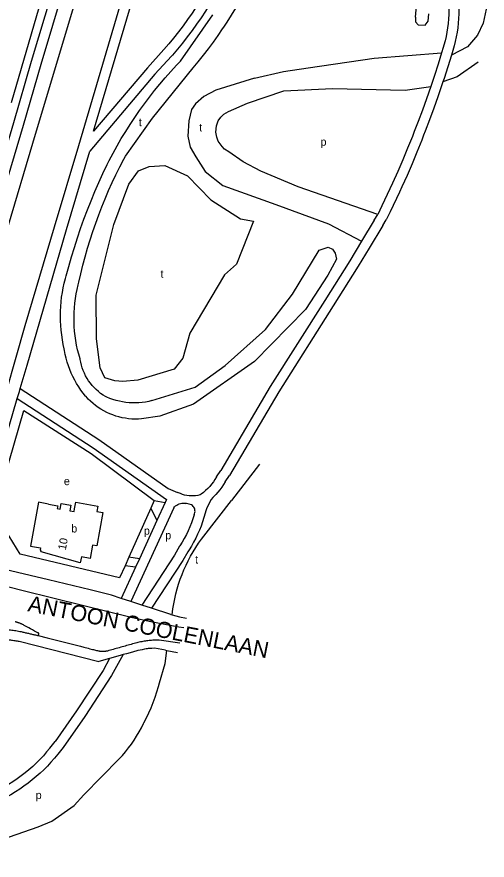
# Model space of a CAD drawing. Extents: x 159045 to 160918, y 380454 to 382516.
# Drawn here: x 160488.1 to 160722.5, y 380765.3 to 381185.5 of the extents above; entities that cross this region are included whole.
import ezdxf

# ---------------------------------------------------------------- set-up
doc = ezdxf.new("R2010")
doc.units = 0
for name, color, linetype in [('BLT_Basislijn', 7, 'Continuous'), ('BLT_Bebouwing', 7, 'Continuous'), ('BLT_Centroide', 7, 'Continuous'), ('BLT_Huisnummer', 7, 'Continuous'), ('BLT_Straatnaam_hoofdweg', 7, 'Continuous'), ('BLT_Vlakafsluiter', 7, 'Continuous')]:
    doc.layers.add(name, color=color, linetype=linetype)

msp = doc.modelspace()

# ---------------------------------------------------------------- linework, layer by layer
at = {"layer": 'BLT_Basislijn'}
for p, q in [((160496.02, 381122.48), (160532.31, 381242.9)), ((160518.97, 381121.36), (160555.45, 381244.39)), ((160526.31, 381128.51), (160560.24, 381242.97)), ((160485.52, 381142.8), (160500.34, 381194.33)), ((160569.62, 381163.37), (160585.85, 381186.52)), ((160553.17, 381160.13), (160561.4, 381169.12)), ((160700.67, 381170.23), (160699.85, 381167.56)), ((160705.45, 381168.75), (160704.71, 381166.35)), ((160556.98, 381156.9), (160565.16, 381165.83)), ((160553.17, 381160.13), (160526.31, 381128.51)), ((160556.98, 381156.9), (160524.48, 381118.63)), ((160686.2, 381128.36), (160685.26, 381125.81)), ((160690.84, 381126.49), (160689.91, 381123.98)), ((160483.99, 381081.6), (160496.02, 381122.48)), ((160506.94, 381080.85), (160518.97, 381121.36)), ((160512.91, 381079.54), (160524.48, 381118.63)), ((160674.17, 381088.31), (160672.2, 381084.31)), ((160666.24, 381084.11), (160667.97, 381086.95)), ((160670.52, 381081.53), (160672.2, 381084.31)), ((160492.29, 381031.75), (160506.94, 381080.85)), ((160493.23, 381011.9), (160512.91, 381079.54)), ((160670.52, 381081.53), (160663.73, 381070.27)), ((160641.56, 381044.23), (160614.42, 381001.3)), ((160645.78, 381041.55), (160618.67, 380998.65)), ((160478.21, 380982.61), (160492.29, 381031.75)), ((160489.82, 381000.31), (160493.23, 381011.9)), ((160489.4, 380998.89), (160489.82, 381000.31)), ((160614.42, 381001.3), (160589.78, 380959.54)), ((160465.74, 380918.26), (160488.35, 380995.3)), ((160488.35, 380995.3), (160489.4, 380998.89)), ((160618.67, 380998.65), (160594.08, 380957)), ((160609.02, 380962.59), (160595.09, 380944.51)), ((160587.61, 380956.3), (160589.78, 380959.54)), ((160591.98, 380953.88), (160594.08, 380957)), ((160563.55, 380950.55), (160568.28, 380948.57)), ((160556.54, 380944.51), (160554.86, 380940.76)), ((160556.54, 380944.51), (160562.1, 380943.58)), ((160562.76, 380945), (160562.1, 380943.58)), ((160581.27, 380926.75), (160595.09, 380944.51)), ((160554.86, 380940.76), (160543.97, 380916.35)), ((160566.33, 380940.8), (160544.9, 380894.2)), ((160554.86, 380940.76), (160557.96, 380934.56)), ((160562.1, 380943.58), (160557.96, 380934.56)), ((160582.54, 380939.84), (160581.35, 380936.01)), ((160557.96, 380934.56), (160549.19, 380915.49)), ((160569.26, 380921.8), (160566.63, 380917.29)), ((160543.97, 380916.35), (160542.04, 380912.03)), ((160549.19, 380915.49), (160543.97, 380916.35)), ((160549.19, 380915.49), (160547.24, 380911.25)), ((160566.63, 380917.29), (160550.37, 380892.45)), ((160573.41, 380919.01), (160570.81, 380914.55)), ((160547.24, 380911.25), (160540.11, 380895.74)), ((160547.24, 380911.25), (160542.04, 380912.03)), ((160570.81, 380914.55), (160555.29, 380890.82)), ((160544.9, 380894.2), (160540.11, 380895.74)), ((160550.37, 380892.45), (160544.9, 380894.2)), ((160555.29, 380890.82), (160550.37, 380892.45)), ((160564.9, 380887.64), (160555.29, 380890.82)), ((160562.29, 380869.88), (160556.7, 380870.87)), ((160562.29, 380869.88), (160562.89, 380869.78)), ((160562.89, 380869.78), (160568.12, 380868.84)), ((160504.57, 380821.18), (160507.19, 380824.38)), ((160511.29, 380821.53), (160508.48, 380818.07))]:
    msp.add_line(p, q, dxfattribs=at)
for points in [[(160495.43, 381163.37), (160512.7, 381220.91), (160521.31, 381251.07)], [(160500.23, 381161.96), (160517.27, 381218.72), (160525.88, 381248.89)], [(160596.37, 381228.42), (160595.03, 381224.83), (160593.61, 381221.24), (160592.11, 381217.69), (160590.54, 381214.17), (160588.9, 381210.68), (160587.19, 381207.22), (160585.4, 381203.81), (160583.55, 381200.43), (160581.62, 381197.09), (160579.63, 381193.79), (160577.57, 381190.53), (160575.44, 381187.31), (160573.24, 381184.15), (160570.98, 381181.02), (160568.66, 381177.95), (160566.27, 381174.92), (160563.82, 381171.94), (160561.4, 381169.12)], [(160601.09, 381226.76), (160599.71, 381223.08), (160598.28, 381219.45), (160596.76, 381215.85), (160595.18, 381212.28), (160593.52, 381208.74), (160591.79, 381205.24), (160589.98, 381201.77), (160588.11, 381198.34), (160586.17, 381194.95), (160584.16, 381191.6), (160582.08, 381188.29), (160579.93, 381185.03), (160577.72, 381181.81), (160575.44, 381178.64), (160573.09, 381175.51), (160570.69, 381172.43), (160568.22, 381169.41), (160565.69, 381166.43), (160565.16, 381165.83)], [(160591.33, 381180.4), (160592.95, 381182.86), (160595.11, 381186.31), (160597.2, 381189.8), (160599.23, 381193.33), (160601.18, 381196.9), (160603.07, 381200.51), (160603.3, 381200.96)], [(160686.89, 381185.35), (160687.21, 381189), (160687.44, 381192.65), (160687.6, 381196.31), (160687.67, 381199.97), (160687.67, 381203.63), (160687.63, 381204.96)], [(160702.73, 381197.66), (160703.02, 381195.46), (160703.24, 381193.26), (160703.37, 381191.05), (160703.43, 381188.83), (160703.4, 381186.61), (160703.3, 381184.4), (160703.11, 381182.19), (160702.85, 381179.99), (160702.5, 381177.8), (160702.08, 381175.63), (160701.58, 381173.47), (160701, 381171.33), (160700.67, 381170.23)], [(160707.68, 381198.41), (160707.98, 381196.13), (160708.21, 381193.83), (160708.36, 381191.54), (160708.43, 381189.23), (160708.41, 381186.93), (160708.32, 381184.62), (160708.15, 381182.33), (160707.9, 381180.04), (160707.57, 381177.76), (160707.16, 381175.49), (160706.67, 381173.24), (160706.1, 381171), (160705.45, 381168.75)], [(160722.54, 381191.64), (160720.51, 381182.3), (160717.73, 381176.32), (160712.67, 381170.48), (160704.71, 381166.35)], [(160686.89, 381185.35), (160686.89, 381182.91), (160688.13, 381181.41), (160691.69, 381181.27), (160693.14, 381183.31), (160693.49, 381187.01)], [(160575.97, 381160.01), (160578.58, 381163.13), (160581.14, 381166.3), (160583.63, 381169.52), (160586.06, 381172.78), (160588.42, 381176.1), (160590.71, 381179.46), (160591.33, 381180.4)], [(160606.65, 381154.93), (160620.97, 381158.18), (160633.27, 381160.14), (160666.22, 381164.85), (160699.85, 381167.56)], [(160699.85, 381167.56), (160698.15, 381161.97), (160696.3, 381156.18), (160694.48, 381150.75)], [(160472.59, 381086), (160486.63, 381132.84), (160495.43, 381163.37)], [(160534.08, 381113.89), (160536.05, 381117.57), (160538.09, 381121.2), (160540.19, 381124.79), (160542.37, 381128.34), (160544.61, 381131.85), (160546.92, 381135.32), (160549.29, 381138.74), (160551.73, 381142.12), (160554.24, 381145.44), (160556.81, 381148.72), (160559.43, 381151.95), (160562.13, 381155.13), (160564.88, 381158.25), (160567.69, 381161.33), (160569.62, 381163.37)], [(160704.71, 381166.35), (160702.93, 381160.51), (160701.07, 381154.69), (160700.52, 381153.02)], [(160477.39, 381084.58), (160491.43, 381131.42), (160500.23, 381161.96)], [(160542.29, 381116.14), (160555.82, 381134.99), (160575.97, 381160.01)], [(160718.04, 381162.96), (160707.55, 381155.53), (160700.52, 381153.02)], [(160606.65, 381154.93), (160587.3, 381148.94), (160581.26, 381145.74), (160577.16, 381142.2), (160575.22, 381139.23), (160573.82, 381133.65), (160573.39, 381126.02), (160574.55, 381120.48), (160577.33, 381115.67), (160582.02, 381108.35), (160590.77, 381101.42)], [(160667.97, 381086.95), (160628.38, 381100.79), (160609.77, 381108.54), (160601.01, 381113.29), (160593.77, 381118.2), (160591.7, 381119.61), (160590.44, 381120.9), (160588.5, 381123.5), (160587.78, 381125.46), (160587.34, 381128.05), (160587.56, 381131.2), (160588.45, 381133.62), (160589.83, 381135.46), (160591.35, 381137.03), (160593.64, 381138.39), (160603.02, 381142.4), (160621.12, 381148.68), (160645.52, 381149.78), (160681.71, 381149.02), (160694.48, 381150.75)], [(160694.48, 381150.75), (160692.37, 381144.69), (160690.29, 381138.98), (160688.14, 381133.3), (160686.2, 381128.36)], [(160700.52, 381153.02), (160698.02, 381145.68), (160695.97, 381139.93), (160693.84, 381134.21), (160691.64, 381128.52), (160690.84, 381126.49)], [(160685.26, 381125.81), (160682.91, 381119.98), (160680.48, 381114.17), (160677.99, 381108.4), (160675.41, 381102.65), (160672.77, 381096.94), (160670.05, 381091.27), (160667.97, 381086.95)], [(160689.91, 381123.98), (160687.55, 381118.11), (160685.11, 381112.27), (160682.6, 381106.47), (160680.02, 381100.7), (160678.85, 381098.17)], [(160512.72, 381056.39), (160514, 381061.16), (160515.36, 381065.9), (160516.8, 381070.62), (160518.31, 381075.32), (160519.9, 381079.99), (160521.56, 381084.63), (160523.3, 381089.25), (160525.11, 381093.84), (160527, 381098.4), (160528.96, 381102.92), (160531, 381107.42), (160533.1, 381111.88), (160534.08, 381113.89)], [(160519.07, 381053.22), (160520.03, 381057.49), (160521.07, 381061.73), (160522.19, 381065.96), (160523.38, 381070.17), (160524.65, 381074.35), (160526, 381078.51), (160527.43, 381082.64), (160528.93, 381086.75), (160530.5, 381090.83), (160532.15, 381094.88), (160533.87, 381098.9), (160535.67, 381102.88), (160537.54, 381106.84), (160539.48, 381110.75), (160541.49, 381114.64), (160542.29, 381116.14)], [(160590.77, 381101.42), (160617.13, 381091.91), (160643.52, 381082.39), (160659.97, 381073.72)], [(160666.24, 381084.11), (160659.97, 381073.72)], [(160659.97, 381073.72), (160654.04, 381063.89), (160641.56, 381044.23)], [(160641.88, 381070.28), (160643.29, 381070.74), (160645.45, 381069.68), (160646.78, 381067.69), (160647.39, 381064.74)], [(160555.47, 380994.27), (160576.99, 381000.92), (160591.95, 381011.73), (160612.06, 381029.74), (160625.58, 381047.24), (160638.74, 381069.22), (160641.88, 381070.28)], [(160663.73, 381070.27), (160658.29, 381061.26), (160645.78, 381041.55)], [(160647.39, 381064.74), (160643.09, 381056.83), (160631.96, 381039.66), (160606.64, 381013.68), (160576.13, 380992.49), (160559.34, 380986.59)], [(160511.79, 381019.99), (160511.27, 381022.3), (160510.83, 381024.62), (160510.47, 381026.97), (160510.19, 381029.32), (160509.99, 381031.68), (160509.87, 381034.04), (160509.83, 381036.41), (160509.87, 381038.78), (160509.98, 381041.14), (160510.18, 381043.5), (160510.46, 381045.85), (160510.82, 381048.19), (160511.25, 381050.52), (160511.77, 381052.83), (160512.36, 381055.12), (160512.72, 381056.39)], [(160519.62, 381015.13), (160518.98, 381017.37), (160518.41, 381019.63), (160517.91, 381021.91), (160517.5, 381024.21), (160517.16, 381026.51), (160516.91, 381028.83), (160516.73, 381031.15), (160516.63, 381033.48), (160516.62, 381035.81), (160516.68, 381038.15), (160516.82, 381040.47), (160517.05, 381042.79), (160517.35, 381045.1), (160517.73, 381047.4), (160518.19, 381049.69), (160518.73, 381051.96), (160519.07, 381053.22)], [(160522.42, 380996.47), (160521.2, 380997.98), (160520.04, 380999.54), (160518.94, 381001.15), (160517.91, 381002.8), (160516.95, 381004.5), (160516.07, 381006.23), (160515.25, 381008), (160514.5, 381009.8), (160513.83, 381011.62), (160513.24, 381013.48), (160512.72, 381015.35), (160512.28, 381017.25), (160511.92, 381019.16), (160511.79, 381019.99)], [(160532.31, 380996.28), (160531.08, 380997.04), (160529.9, 380997.88), (160528.76, 380998.77), (160527.68, 380999.73), (160526.65, 381000.74), (160525.68, 381001.82), (160524.76, 381002.94), (160523.91, 381004.11), (160523.13, 381005.33), (160522.42, 381006.59), (160521.77, 381007.88), (160521.2, 381009.21), (160520.71, 381010.57), (160520.29, 381011.96), (160519.94, 381013.36), (160519.68, 381014.79), (160519.62, 381015.13)], [(160489.82, 381000.31), (160528.93, 380974.86), (160563.55, 380950.55)], [(160488.35, 380995.3), (160526.13, 380970.72), (160562.76, 380945)], [(160542.2, 380985.45), (160540.6, 380985.75), (160539.01, 380986.13), (160537.45, 380986.58), (160535.91, 380987.11), (160534.39, 380987.72), (160532.91, 380988.4), (160531.46, 380989.15), (160530.06, 380989.98), (160528.69, 380990.86), (160527.37, 380991.82), (160526.1, 380992.84), (160524.88, 380993.92), (160523.71, 380995.06), (160522.61, 380996.26), (160522.42, 380996.47)], [(160555.47, 380994.27), (160553.87, 380993.88), (160552.26, 380993.56), (160550.63, 380993.33), (160549, 380993.17), (160547.36, 380993.1), (160545.72, 380993.1), (160544.08, 380993.19), (160542.44, 380993.35), (160540.82, 380993.59), (160539.21, 380993.92), (160537.62, 380994.32), (160536.04, 380994.79), (160534.5, 380995.35), (160532.98, 380995.97), (160532.31, 380996.28)], [(160542.04, 380912.03), (160539.31, 380905.91), (160489.86, 380917.71), (160476.87, 380938.65), (160491.66, 380989.31)], [(160491.66, 380989.31), (160525.17, 380967.86), (160556.54, 380944.51)], [(160559.34, 380986.59), (160550.3, 380985.16), (160548.68, 380985.06), (160547.05, 380985.04), (160545.43, 380985.09), (160543.81, 380985.23), (160542.2, 380985.45)], [(160587.61, 380956.3), (160586.87, 380955.04), (160586.06, 380953.83), (160585.19, 380952.66), (160584.26, 380951.54), (160583.27, 380950.48), (160582.22, 380949.47), (160581.11, 380948.52), (160579.96, 380947.64), (160579.42, 380947.26)], [(160591.98, 380953.88), (160591.18, 380952.51), (160590.31, 380951.18), (160589.38, 380949.9), (160588.38, 380948.67), (160587.32, 380947.48), (160586.21, 380946.36), (160585.82, 380945.99)], [(160579.42, 380947.26), (160578.35, 380947.02), (160577.25, 380946.85), (160576.15, 380946.77), (160575.04, 380946.76), (160573.94, 380946.83), (160572.84, 380946.99), (160571.76, 380947.22), (160570.7, 380947.53), (160569.66, 380947.92), (160568.66, 380948.38), (160568.28, 380948.57)], [(160585.82, 380945.99), (160585.06, 380944.94), (160584.37, 380943.85), (160583.74, 380942.71), (160583.19, 380941.54), (160582.72, 380940.34), (160582.54, 380939.84)], [(160566.33, 380940.8), (160566.78, 380941.33), (160567.28, 380941.8), (160567.84, 380942.21), (160568.44, 380942.56), (160569.07, 380942.83), (160569.74, 380943.03), (160570.42, 380943.15), (160571.11, 380943.19), (160571.8, 380943.15), (160572.15, 380943.1)], [(160575.22, 380942.31), (160573.96, 380942.69), (160572.67, 380943), (160572.15, 380943.1)], [(160576.55, 380937.4), (160576.75, 380937.92), (160576.88, 380938.47), (160576.93, 380939.02), (160576.9, 380939.58), (160576.79, 380940.13), (160576.6, 380940.66), (160576.34, 380941.15), (160576.01, 380941.6), (160575.62, 380942), (160575.22, 380942.31)], [(160576.55, 380937.4), (160575.91, 380935.37), (160575.2, 380933.36), (160574.41, 380931.38), (160573.55, 380929.43), (160572.61, 380927.51), (160571.6, 380925.63), (160570.53, 380923.79), (160569.38, 380921.99), (160569.26, 380921.8)], [(160581.35, 380936.01), (160580.69, 380933.89), (160579.95, 380931.79), (160579.13, 380929.72), (160578.24, 380927.68), (160577.28, 380925.67), (160576.25, 380923.7), (160575.15, 380921.77), (160573.98, 380919.88), (160573.41, 380919.01)], [(160565.46, 380887.49), (160565.89, 380890.59), (160566.31, 380893.08), (160566.81, 380895.55), (160567.39, 380898), (160568.05, 380900.44), (160568.78, 380902.85), (160569.59, 380905.24), (160570.47, 380907.6), (160571.43, 380909.93), (160572.47, 380912.23), (160573.57, 380914.5), (160574.75, 380916.73), (160576, 380918.92), (160577.31, 380921.07), (160578.7, 380923.18), (160580.15, 380925.25), (160581.27, 380926.75)], [(160540.11, 380895.74), (160535.29, 380897.29), (160524.66, 380900.09), (160503.96, 380904.93), (160479.15, 380910.72)], [(160463.93, 380906.65), (160491.27, 380899.71), (160520.93, 380892.44), (160545.74, 380886.28), (160554.88, 380884.23), (160568.87, 380881.62)], [(160564.9, 380887.64), (160565.46, 380887.49)], [(160565.46, 380887.49), (160569.26, 380886.49), (160572.66, 380885.89)], [(160492.08, 380882.15), (160491.85, 380882.29), (160491.61, 380882.43), (160491.37, 380882.56), (160491.12, 380882.69), (160490.88, 380882.81), (160490.63, 380882.93), (160490.38, 380883.04), (160490.13, 380883.15), (160489.88, 380883.26), (160489.62, 380883.36), (160489.36, 380883.46), (160489.1, 380883.55), (160488.84, 380883.64), (160488.58, 380883.72), (160488.32, 380883.8), (160488.06, 380883.88), (160487.79, 380883.95), (160487.53, 380884.02), (160487.26, 380884.08)], [(160498.8, 380877.2), (160498.85, 380877.38), (160498.91, 380877.55), (160498.96, 380877.72), (160499.01, 380877.9), (160499.06, 380878.07), (160499.12, 380878.25), (160499.04, 380878.36), (160498.89, 380878.43), (160498.75, 380878.51), (160498.6, 380878.58), (160498.45, 380878.66), (160498.31, 380878.73), (160497.89, 380878.96), (160496.92, 380879.49), (160495.95, 380880.03), (160494.98, 380880.56), (160494.02, 380881.09), (160493.05, 380881.62), (160492.08, 380882.15)], [(160568.87, 380881.62), (160571.42, 380881.22)], [(160477.58, 380880.3), (160478.25, 380880.32), (160478.92, 380880.33), (160479.59, 380880.34), (160480.26, 380880.33), (160480.94, 380880.32), (160481.61, 380880.3), (160482.28, 380880.27), (160482.95, 380880.23), (160483.62, 380880.18), (160484.29, 380880.12), (160484.96, 380880.05), (160485.63, 380879.97), (160486.3, 380879.89), (160486.96, 380879.79), (160487.63, 380879.69), (160488.29, 380879.58), (160488.95, 380879.46), (160489.61, 380879.33), (160490.27, 380879.19)], [(160490.27, 380879.19), (160490.72, 380879.08), (160491.16, 380878.98), (160491.61, 380878.87), (160492.06, 380878.77), (160492.51, 380878.66), (160492.96, 380878.56), (160493.41, 380878.46), (160493.86, 380878.35), (160494.31, 380878.25), (160494.76, 380878.14), (160495.21, 380878.04), (160495.66, 380877.93), (160496.11, 380877.83), (160496.55, 380877.72), (160497, 380877.62), (160497.45, 380877.51), (160497.9, 380877.41), (160498.35, 380877.31), (160498.8, 380877.2)], [(160478.83, 380875.38), (160479.39, 380875.38), (160479.95, 380875.37), (160480.5, 380875.36), (160481.05, 380875.34), (160481.61, 380875.31), (160482.16, 380875.28), (160482.72, 380875.25), (160483.27, 380875.2), (160483.83, 380875.16), (160484.38, 380875.1), (160484.93, 380875.04), (160485.48, 380874.98), (160486.03, 380874.91), (160486.58, 380874.83), (160487.13, 380874.75), (160487.68, 380874.66), (160488.23, 380874.57), (160488.77, 380874.47), (160489.32, 380874.36)], [(160489.32, 380874.36), (160528.96, 380864.37)], [(160498.8, 380877.2), (160503.31, 380876.07), (160506.63, 380875.24), (160509.94, 380874.41), (160513.26, 380873.58), (160516.57, 380872.75), (160519.89, 380871.92), (160521.49, 380871.51), (160522.24, 380871.3), (160522.98, 380871.1), (160523.73, 380870.89), (160524.47, 380870.69), (160525.22, 380870.49), (160525.88, 380870.31), (160526.38, 380870.2), (160526.88, 380870.09), (160527.38, 380869.97), (160527.88, 380869.86), (160528.38, 380869.75), (160528.88, 380869.64)], [(160547.29, 380873.46), (160546.55, 380873.25), (160545.81, 380873.04), (160545.07, 380872.83), (160544.33, 380872.63), (160543.59, 380872.42), (160542.86, 380872.21), (160542.12, 380872.01), (160541.38, 380871.8), (160540.64, 380871.59), (160539.9, 380871.39), (160539.16, 380871.18), (160538.42, 380870.97), (160537.68, 380870.77), (160536.94, 380870.56), (160536.21, 380870.35), (160535.47, 380870.15), (160534.73, 380869.94), (160533.99, 380869.73), (160533.25, 380869.53)], [(160559.07, 380874.97), (160558.45, 380874.97), (160557.82, 380874.96), (160557.19, 380874.95), (160556.57, 380874.92), (160555.94, 380874.88), (160555.32, 380874.84), (160554.69, 380874.79), (160554.06, 380874.72), (160553.44, 380874.65), (160552.82, 380874.57), (160552.2, 380874.48), (160551.58, 380874.39), (160550.96, 380874.28), (160550.34, 380874.16), (160549.72, 380874.04), (160549.11, 380873.91), (160548.5, 380873.76), (160547.89, 380873.61), (160547.29, 380873.46)], [(160569.36, 380873.52), (160559.07, 380874.97)], [(160528.88, 380869.64), (160528.95, 380869.61), (160529.03, 380869.59), (160529.1, 380869.57), (160529.18, 380869.55), (160529.25, 380869.54), (160529.33, 380869.52), (160529.4, 380869.5), (160529.48, 380869.48), (160529.56, 380869.47), (160529.63, 380869.45), (160529.71, 380869.44), (160529.79, 380869.43), (160529.86, 380869.41), (160529.94, 380869.4), (160530.02, 380869.39), (160530.09, 380869.38), (160530.17, 380869.37), (160530.25, 380869.36), (160530.32, 380869.35)], [(160533.25, 380869.53), (160533.1, 380869.49), (160532.95, 380869.46), (160532.8, 380869.43), (160532.64, 380869.41), (160532.49, 380869.38), (160532.34, 380869.36), (160532.18, 380869.34), (160532.03, 380869.33), (160531.87, 380869.32), (160531.72, 380869.31), (160531.56, 380869.3), (160531.41, 380869.3), (160531.25, 380869.3), (160531.1, 380869.3), (160530.94, 380869.3), (160530.79, 380869.31), (160530.63, 380869.32), (160530.48, 380869.33), (160530.32, 380869.35)], [(160556.7, 380870.87), (160555.37, 380870.82), (160554.92, 380870.81), (160554.48, 380870.8), (160554.02, 380870.76), (160553.56, 380870.7), (160553.09, 380870.63), (160552.62, 380870.56), (160551.77, 380870.4), (160550.66, 380870.18), (160549.55, 380869.96), (160548.44, 380869.73), (160545.78, 380869.02), (160542.73, 380868.17), (160541.08, 380867.72)], [(160559.27, 380853.74), (160562.06, 380863.38), (160562.89, 380869.78)], [(160534.37, 380865.87), (160531.07, 380859.83), (160517.84, 380839.71), (160507.19, 380824.38)], [(160541.08, 380867.72), (160535.36, 380857.25), (160521.99, 380836.91), (160511.29, 380821.53)], [(160534.37, 380865.87), (160528.96, 380864.37)], [(160541.08, 380867.72), (160539.68, 380867.33), (160534.37, 380865.87)], [(160551.41, 380833.7), (160552.68, 380836.2), (160553.88, 380838.73), (160555, 380841.29), (160556.05, 380843.89), (160557.02, 380846.51), (160557.92, 380849.16), (160558.74, 380851.84), (160559.27, 380853.74)], [(160539.15, 380815.77), (160540.75, 380817.54), (160542.3, 380819.36), (160543.78, 380821.23), (160545.2, 380823.15), (160546.55, 380825.12), (160547.83, 380827.14), (160549.05, 380829.19), (160550.2, 380831.28), (160551.28, 380833.42), (160551.41, 380833.7)], [(160504.57, 380821.18), (160502.98, 380819.25), (160501.33, 380817.37), (160499.62, 380815.55), (160497.85, 380813.78), (160496.02, 380812.07), (160494.15, 380810.41), (160492.22, 380808.82), (160490.24, 380807.29), (160488.21, 380805.83), (160486.14, 380804.43), (160484.02, 380803.09), (160481.87, 380801.83), (160479.67, 380800.64), (160477.43, 380799.51), (160475.16, 380798.46), (160472.86, 380797.48), (160471.72, 380797.03)], [(160414.22, 380766.43), (160415.09, 380766.34), (160422.64, 380765.35), (160431.48, 380767.24), (160446.95, 380767.49), (160459.12, 380769.01), (160469.77, 380771.8), (160484.47, 380776.88), (160498.67, 380781.95), (160505.52, 380784.74), (160516.68, 380792.6), (160521.49, 380797.93), (160539.15, 380815.77)], [(160508.48, 380818.07), (160506.84, 380816.07), (160505.14, 380814.13), (160503.38, 380812.24), (160501.56, 380810.41), (160499.69, 380808.64), (160497.76, 380806.93), (160495.78, 380805.27), (160493.75, 380803.68), (160491.67, 380802.15), (160489.55, 380800.69), (160487.38, 380799.29), (160485.17, 380797.96), (160482.92, 380796.7), (160480.63, 380795.51), (160478.3, 380794.39), (160475.94, 380793.35), (160473.52, 380792.36)]]:
    msp.add_lwpolyline(points, dxfattribs=at)
msp.add_lwpolyline([(160527.89, 381025.13), (160527.59, 381046.74), (160536.45, 381082.04), (160543.89, 381102.1), (160548.84, 381108.77), (160554.13, 381110.94), (160561.84, 381111.36), (160573.19, 381106.28), (160584.84, 381094.36), (160599.64, 381084.9), (160606.06, 381083.6), (160597.57, 381062.32), (160591.62, 381057.02), (160574.42, 381027.84), (160570.78, 381015.47), (160566.46, 381009.87), (160548.4, 381004.41), (160541, 381003.74), (160536.98, 381004.16), (160531.92, 381005.61), (160529.68, 381010.64)], close=True, dxfattribs=at)
at = {"layer": 'BLT_Bebouwing'}
for points in [[(160503.86, 380942.73), (160498.97, 380943.61), (160495.01, 380921.78), (160499.86, 380920.9), (160499.7, 380920), (160500, 380919.38)], [(160503.86, 380942.73), (160508.55, 380941.88), (160508.3, 380940.5), (160509.75, 380940.24), (160510.25, 380942.96), (160514.97, 380942.11), (160514.48, 380939.38), (160516.69, 380938.98), (160516.94, 380940.35), (160517.54, 380943.67), (160528.55, 380941.68), (160528.07, 380939), (160531.02, 380938.46), (160528.01, 380921.89), (160525.87, 380922.28), (160524.67, 380915.66), (160520.27, 380916.46), (160519.74, 380913.52), (160500.22, 380918.93), (160500, 380919.38)]]:
    msp.add_lwpolyline(points, dxfattribs=at)
at = {"layer": 'BLT_Vlakafsluiter'}
msp.add_line((160678.85, 381098.17), (160674.17, 381088.31), dxfattribs=at)

# ---------------------------------------------------------------- texts
at = {"layer": 'BLT_Centroide'}
for s, p in [('t', (160548.88, 381131)), ('t', (160579.02, 381128.38)), ('p', (160639.48, 381121.25)), ('t', (160559.74, 381055.48)), ('e', (160511.57, 380952.17)), ('b', (160515.25, 380928.59)), ('p', (160551.46, 380927.46)), ('p', (160562.1, 380925.18)), ('t', (160576.95, 380913.11)), ('p', (160497.52, 380795.78))]:
    msp.add_text(s, height=4, dxfattribs=at).set_placement(p)
at = {"layer": 'BLT_Huisnummer'}
msp.add_text('10', height=4, rotation=79.7119, dxfattribs=at).set_placement((160512.52, 380919.59))
at = {"layer": 'BLT_Straatnaam_hoofdweg'}
msp.add_text('ANTOON COOLENLAAN', height=8, rotation=348.8647, dxfattribs=at).set_placement((160493.2, 380889.42))

doc.saveas('drawing.dxf')
